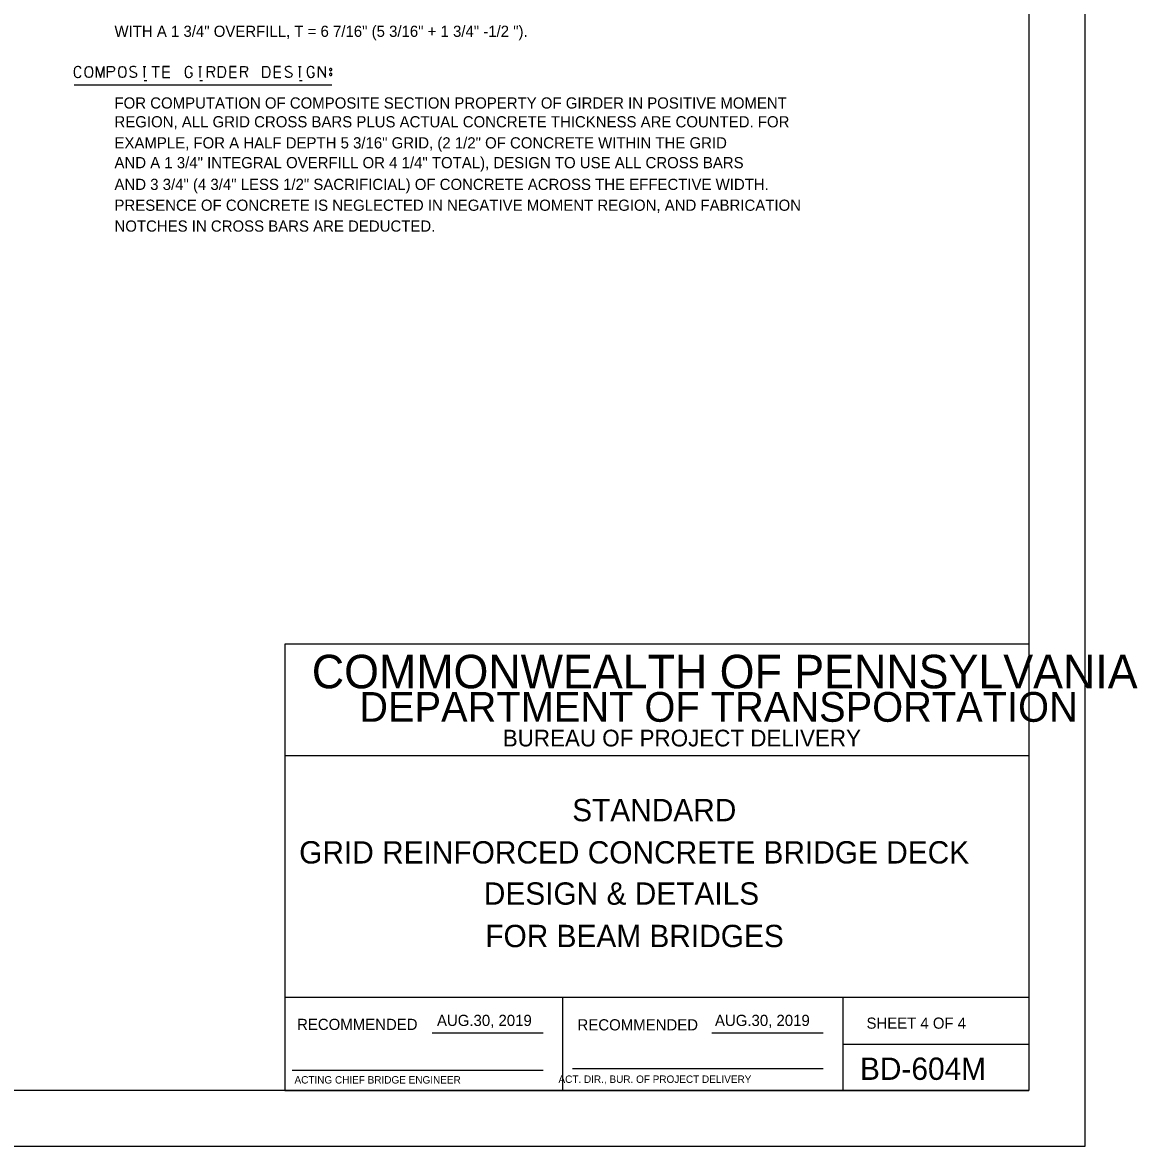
# Model space of a CAD drawing. Extents: x -24512 to -22484, y 4569 to 6351.
# Drawn here: x -22782.6 to -22483.6, y 5163 to 5464.4 of the extents above; entities that cross this region are included whole.
import ezdxf

# ---------------------------------------------------------------- set-up
doc = ezdxf.new("R2010")
doc.units = 0
for name, color, linetype in [('2', 7, 'Continuous'), ('6', 7, 'Continuous'), ('PLT-BNDY', 7, 'Continuous')]:
    doc.layers.add(name, color=color, linetype=linetype)

msp = doc.modelspace()

# ---------------------------------------------------------------- linework, layer by layer
at = {"layer": '2'}
for p, q in [((-22512.75, 5740.63), (-22512.75, 5178.04)), ((-22512.75, 5297.74), (-22712.25, 5297.74)), ((-22712.25, 5297.74), (-22712.25, 5178.04)), ((-22512.75, 5267.82), (-22712.25, 5267.82)), ((-22512.75, 5202.98), (-22712.25, 5202.98)), ((-22637.75, 5178.04), (-22637.75, 5203.04)), ((-22562.63, 5202.98), (-22562.63, 5178.04)), ((-22672.79, 5193.54), (-22643.02, 5193.54)), ((-22597.79, 5193.54), (-22567.88, 5193.54)), ((-22562.63, 5190.51), (-22512.75, 5190.51)), ((-22635.13, 5183.92), (-22567.88, 5183.92)), ((-22710.25, 5183.54), (-22643.02, 5183.54)), ((-22512.75, 5178.04), (-23296.79, 5178.04)), ((-22712.25, 5178.04), (-22512.75, 5178.04))]:
    msp.add_line(p, q, dxfattribs=at)
at = {"layer": '6'}
for points in [[(-22766.85, 5452.06), (-22767.22, 5452.55), (-22767.6, 5452.65), (-22767.86, 5452.65), (-22768.22, 5452.55), (-22768.62, 5452.06), (-22768.71, 5451.4), (-22768.71, 5451.04), (-22768.71, 5450.8), (-22768.69, 5450.59), (-22768.62, 5450.22), (-22768.22, 5449.74), (-22767.86, 5449.65), (-22767.65, 5449.65), (-22767.25, 5449.74), (-22766.85, 5450.22)], [(-22764.91, 5452.65), (-22764.67, 5452.65), (-22764.27, 5452.48), (-22763.89, 5451.99), (-22763.8, 5451.4), (-22763.8, 5450.85), (-22763.89, 5450.26), (-22764.29, 5449.77), (-22764.67, 5449.65), (-22764.91, 5449.65), (-22765.26, 5449.77), (-22765.67, 5450.26), (-22765.76, 5450.85), (-22765.76, 5451.4), (-22765.67, 5452.01), (-22765.26, 5452.5), (-22764.91, 5452.65)], [(-22762.76, 5449.65), (-22762.76, 5452.65), (-22761.72, 5449.65), (-22760.75, 5452.65), (-22760.75, 5449.65)], [(-22759.81, 5449.65), (-22759.81, 5452.65), (-22758.6, 5452.65), (-22758.25, 5452.53), (-22757.94, 5452.06), (-22757.94, 5451.77), (-22758.22, 5451.3), (-22758.6, 5451.18), (-22759.81, 5451.18)], [(-22755.96, 5452.65), (-22755.72, 5452.65), (-22755.32, 5452.48), (-22754.94, 5451.99), (-22754.85, 5451.4), (-22754.85, 5450.85), (-22754.94, 5450.26), (-22755.34, 5449.77), (-22755.72, 5449.65), (-22755.96, 5449.65), (-22756.31, 5449.77), (-22756.71, 5450.26), (-22756.81, 5450.85), (-22756.81, 5451.4), (-22756.71, 5452.01), (-22756.31, 5452.5), (-22755.96, 5452.65)], [(-22752.13, 5452.43), (-22752.6, 5452.65), (-22753.15, 5452.65), (-22753.64, 5452.43), (-22753.85, 5452.06), (-22753.85, 5451.91), (-22753.62, 5451.56), (-22752.25, 5450.85), (-22752.01, 5450.52), (-22752.04, 5450.24), (-22752.25, 5449.86), (-22752.65, 5449.65), (-22753.22, 5449.65), (-22753.48, 5449.74), (-22753.85, 5450)], [(-22750.22, 5452.65), (-22749.51, 5452.65)], [(-22749.86, 5449.65), (-22749.86, 5452.65)], [(-22747.88, 5452.65), (-22745.89, 5452.65)], [(-22746.89, 5449.65), (-22746.89, 5452.65)], [(-22746.89, 5449.65), (-22746.89, 5452.65)], [(-22743.2, 5452.65), (-22744.93, 5452.65), (-22744.93, 5449.65), (-22743.08, 5449.65)], [(-22744.93, 5452.65), (-22743.2, 5452.65)], [(-22737.11, 5452.06), (-22737.51, 5452.55), (-22737.89, 5452.65), (-22738.17, 5452.65), (-22738.48, 5452.55), (-22738.88, 5452.06), (-22738.97, 5451.42), (-22738.97, 5450.92), (-22738.85, 5450.22), (-22738.5, 5449.74), (-22738.15, 5449.65), (-22737.89, 5449.65), (-22737.51, 5449.74), (-22737.11, 5450.24), (-22737.11, 5450.83), (-22737.63, 5450.83)], [(-22735.34, 5452.65), (-22734.63, 5452.65)], [(-22734.98, 5449.65), (-22734.98, 5452.65)], [(-22733, 5449.65), (-22733, 5452.65), (-22731.79, 5452.65), (-22731.44, 5452.53), (-22731.13, 5452.06), (-22731.13, 5451.77), (-22731.42, 5451.3), (-22731.79, 5451.18), (-22733, 5451.18)], [(-22730.04, 5452.65), (-22728.96, 5452.65), (-22728.56, 5452.43), (-22728.3, 5451.91), (-22728.18, 5451.23), (-22728.32, 5450.38), (-22728.58, 5449.86), (-22728.96, 5449.65), (-22730.04, 5449.65), (-22730.04, 5452.65)], [(-22725.32, 5452.65), (-22727.04, 5452.65), (-22727.04, 5449.65), (-22725.2, 5449.65)], [(-22727.04, 5452.65), (-22725.32, 5452.65)], [(-22724.09, 5449.65), (-22724.09, 5452.65), (-22722.89, 5452.65), (-22722.53, 5452.53), (-22722.23, 5452.06), (-22722.23, 5451.77), (-22722.51, 5451.3), (-22722.89, 5451.18), (-22724.09, 5451.18)], [(-22718.12, 5452.65), (-22717.03, 5452.65), (-22716.63, 5452.43), (-22716.37, 5451.91), (-22716.25, 5451.23), (-22716.39, 5450.38), (-22716.65, 5449.86), (-22717.03, 5449.65), (-22718.12, 5449.65), (-22718.12, 5452.65)], [(-22713.44, 5452.65), (-22715.16, 5452.65), (-22715.16, 5449.65), (-22713.32, 5449.65)], [(-22715.16, 5452.65), (-22713.44, 5452.65)], [(-22710.44, 5452.43), (-22710.91, 5452.65), (-22711.45, 5452.65), (-22711.95, 5452.43), (-22712.16, 5452.06), (-22712.16, 5451.91), (-22711.93, 5451.56), (-22710.56, 5450.85), (-22710.32, 5450.52), (-22710.34, 5450.24), (-22710.56, 5449.86), (-22710.96, 5449.65), (-22711.53, 5449.65), (-22711.78, 5449.74), (-22712.16, 5450)], [(-22708.55, 5452.65), (-22707.84, 5452.65)], [(-22708.19, 5449.65), (-22708.19, 5452.65)], [(-22704.37, 5452.06), (-22704.77, 5452.55), (-22705.15, 5452.65), (-22705.43, 5452.65), (-22705.74, 5452.55), (-22706.14, 5452.06), (-22706.23, 5451.42), (-22706.23, 5450.92), (-22706.12, 5450.22), (-22705.76, 5449.74), (-22705.41, 5449.65), (-22705.15, 5449.65), (-22704.77, 5449.74), (-22704.37, 5450.24), (-22704.37, 5450.83), (-22704.89, 5450.83)], [(-22703.23, 5449.65), (-22703.23, 5452.65), (-22701.37, 5449.65), (-22701.37, 5452.65)], [(-22699.64, 5451.73), (-22699.64, 5451.82), (-22699.67, 5451.91), (-22699.72, 5451.99), (-22699.81, 5452.06), (-22699.9, 5452.1), (-22700.04, 5452.1), (-22700.14, 5452.06), (-22700.23, 5451.96), (-22700.28, 5451.87), (-22700.28, 5451.73), (-22700.23, 5451.61), (-22700.14, 5451.51), (-22700.02, 5451.47), (-22699.9, 5451.47), (-22699.79, 5451.51), (-22699.69, 5451.61), (-22699.64, 5451.73)], [(-22749.95, 5448.83), (-22749.24, 5448.83)], [(-22744.93, 5451.16), (-22743.2, 5451.16)], [(-22744.93, 5451.16), (-22743.2, 5451.16)], [(-22735.07, 5448.83), (-22734.36, 5448.83)], [(-22731.13, 5449.65), (-22731.82, 5451.18)], [(-22727.04, 5451.16), (-22725.32, 5451.16)], [(-22727.04, 5451.16), (-22725.32, 5451.16)], [(-22722.23, 5449.65), (-22722.91, 5451.18)], [(-22715.16, 5451.16), (-22713.44, 5451.16)], [(-22715.16, 5451.16), (-22713.44, 5451.16)], [(-22708.28, 5448.83), (-22707.57, 5448.83)], [(-22699.64, 5450.43), (-22699.64, 5450.52), (-22699.67, 5450.61), (-22699.72, 5450.69), (-22699.81, 5450.76), (-22699.9, 5450.8), (-22700.04, 5450.8), (-22700.14, 5450.76), (-22700.23, 5450.66), (-22700.28, 5450.57), (-22700.28, 5450.43), (-22700.23, 5450.31), (-22700.14, 5450.22), (-22700.02, 5450.17), (-22699.9, 5450.17), (-22699.79, 5450.22), (-22699.69, 5450.31), (-22699.64, 5450.43)], [(-22768.73, 5447.66), (-22699.69, 5447.66)]]:
    msp.add_lwpolyline(points, dxfattribs=at)
at = {"layer": 'PLT-BNDY'}
msp.add_lwpolyline([(-23338.75, 5757.04), (-22497.75, 5757.04), (-22497.75, 5163.04), (-23338.75, 5163.04)], close=True, dxfattribs=at)

# ---------------------------------------------------------------- texts
at = {"layer": '2'}
for s, height, p in [('COMMONWEALTH OF PENNSYLVANIA', 8.9775, (-22705.02, 5285.9)), ('DEPARTMENT OF TRANSPORTATION', 7.9802, (-22692.3, 5276.92)), ('BUREAU OF PROJECT DELIVERY', 4.4888, (-22653.81, 5270.31)), ('STANDARD', 5.985, (-22635.2, 5250.25)), ('GRID REINFORCED CONCRETE BRIDGE DECK', 5.9856, (-22708.41, 5238.92)), ('DESIGN & DETAILS', 5.985, (-22658.89, 5227.88)), ('FOR BEAM BRIDGES', 5.985, (-22658.5, 5216.5)), ('AUG.30, 2019', 3, (-22671.46, 5195.36)), ('AUG.30, 2019', 3, (-22596.91, 5195.36)), ('SHEET 4 OF 4', 2.9925, (-22556.27, 5194.63)), ('BD-604M', 5.985, (-22558.02, 5180.91)), ('ACTING CHIEF BRIDGE ENGINEER', 2.0002, (-22709.66, 5179.92)), ('   ACT. DIR., BUR. OF PROJECT DELIVERY', 2.0002, (-22641.1, 5180.1))]:
    msp.add_text(s, height=height, dxfattribs=at).set_placement(p)
for p in [(-22708.98, 5194.29), (-22633.77, 5194.17)]:
    msp.add_text('RECOMMENDED', height=3, rotation=360, dxfattribs=at).set_placement(p)
at = {"layer": '6'}
for s, height, p in [('WITH A 1 3/4" OVERFILL, T = 6 7/16" (5 3/16" + 1 3/4" -1/2 ").', 3, (-22757.94, 5460.55)), ('FOR COMPUTATION OF COMPOSITE SECTION PROPERTY OF GIRDER IN POSITIVE MOMENT ', 2.9999, (-22757.94, 5441.33)), ('REGION, ALL GRID CROSS BARS PLUS ACTUAL CONCRETE THICKNESS ARE COUNTED. FOR ', 2.9999, (-22757.94, 5436.29)), ('EXAMPLE, FOR A HALF DEPTH 5 3/16" GRID, (2 1/2" OF CONCRETE WITHIN THE GRID', 3, (-22757.94, 5430.64)), ('AND A 1 3/4" INTEGRAL OVERFILL OR 4 1/4" TOTAL), DESIGN TO USE ALL CROSS BARS', 3, (-22757.94, 5425.33)), ('AND 3 3/4" (4 3/4" LESS 1/2" SACRIFICIAL) OF CONCRETE ACROSS THE EFFECTIVE WIDTH.', 3, (-22757.94, 5419.51)), ('PRESENCE OF CONCRETE IS NEGLECTED IN NEGATIVE MOMENT REGION, AND FABRICATION', 3, (-22757.94, 5413.92)), ('NOTCHES IN CROSS BARS ARE DEDUCTED.', 3, (-22757.94, 5408.33))]:
    msp.add_text(s, height=height, dxfattribs=at).set_placement(p)

doc.saveas('drawing.dxf')
